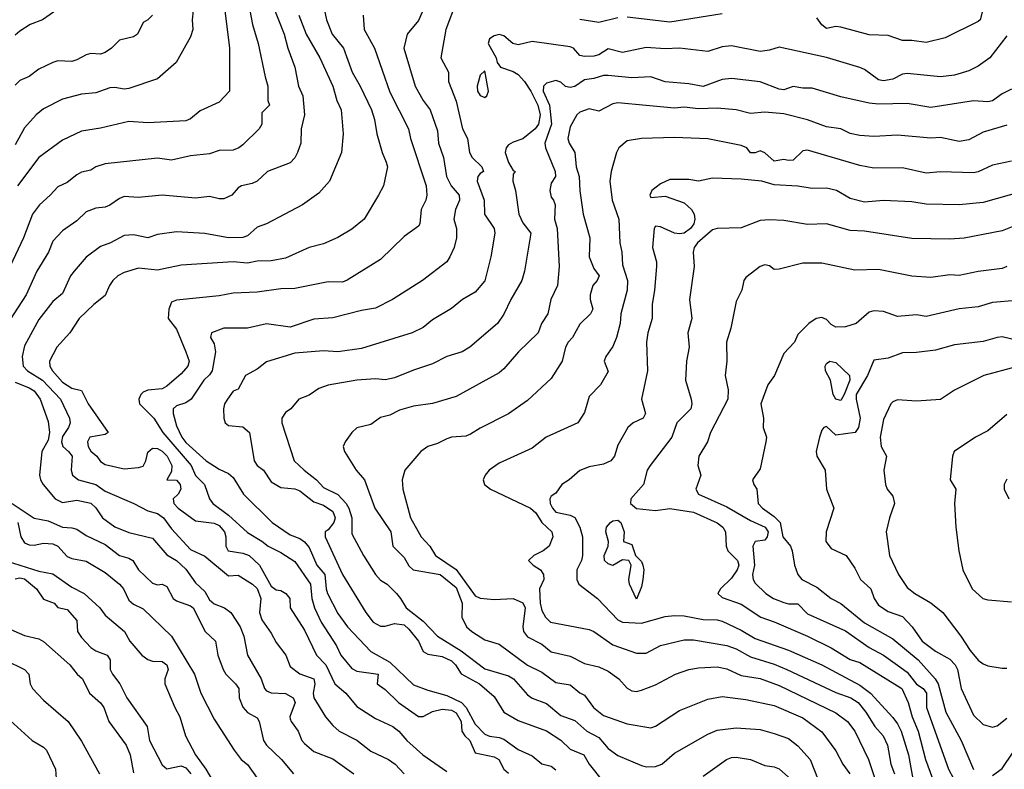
# Model space of a CAD drawing. Header units: metres. Extents: x -46681 to -43747, y -240911 to -237677.
# Tile 571 of 656: x -45773 to -45669, y -239416 to -239337. Entities that reach past the tile are written whole.
import ezdxf

# ---------------------------------------------------------------- set-up
doc = ezdxf.new("R2010")
doc.units = ezdxf.units.M
doc.layers.add('CONTOUR_INDEX', color=1, linetype='Continuous')
doc.layers.add('CONTOUR_INTER', color=3, linetype='Continuous')

msp = doc.modelspace()

# ---------------------------------------------------------------- linework, layer by layer
at = {"layer": 'CONTOUR_INDEX'}
for points, elevation in [([(-45773.6, -239319.06), (-45772.52, -239321.02), (-45771.1, -239322.47), (-45769.6, -239323.57), (-45768.6, -239324.51), (-45767.74, -239325.02), (-45766.6, -239326.31), (-45766.07, -239327.52), (-45765.22, -239328.52), (-45765.05, -239329.52), (-45764.81, -239330.02), (-45764.12, -239330.52), (-45763.94, -239331.02), (-45765.1, -239332.23), (-45765.49, -239333.52), (-45766.28, -239334.52), (-45767.1, -239335.12), (-45768.6, -239335.88), (-45770.21, -239337.02), (-45771.51, -239337.52), (-45772.6, -239338.2), (-45773.1, -239338.62)], 125), ([(-45726.6, -239335.15), (-45727.71, -239338.02), (-45728.22, -239341.02), (-45727.44, -239342.52), (-45727.44, -239343.52), (-45726.6, -239345.6), (-45725.95, -239348.52), (-45725.42, -239349.52), (-45725.21, -239351.02), (-45724.94, -239351.52), (-45723.91, -239352.52), (-45723.73, -239353.02), (-45724.1, -239353.21), (-45724.33, -239353.52), (-45724.39, -239354.02), (-45723.65, -239356.02), (-45723.63, -239357.52), (-45722.6, -239359.01), (-45722.56, -239359.52), (-45722.98, -239362.02), (-45723.6, -239364.54), (-45724.6, -239365.75), (-45725.95, -239366.52), (-45727.1, -239367.46), (-45729.1, -239368.64), (-45730.1, -239369.46), (-45731.27, -239370.02), (-45736.6, -239371.69), (-45739.1, -239372.03), (-45740.6, -239371.93), (-45743.6, -239372.17), (-45746.6, -239373.09), (-45747.6, -239373.85), (-45748.8, -239374.52), (-45749.6, -239375.96), (-45750.1, -239376.19), (-45750.71, -239377.02), (-45751.04, -239377.52), (-45751.14, -239378.02), (-45751.11, -239379.02), (-45750.95, -239379.52), (-45750.6, -239379.78), (-45749.1, -239379.92), (-45748.41, -239380.52), (-45747.91, -239383.52), (-45747.6, -239384.02), (-45746.92, -239384.52), (-45746.1, -239385.73), (-45745.1, -239386.33), (-45743.6, -239386.48), (-45743.1, -239386.7), (-45741.6, -239387.86), (-45740.6, -239388.19), (-45739.6, -239388.88), (-45739.36, -239389.52), (-45739.5, -239390.02), (-45740.1, -239390.78), (-45740.43, -239391.02), (-45740.43, -239391.52), (-45738.6, -239395.52), (-45736.15, -239399.52), (-45735.37, -239400.52), (-45734.6, -239400.96), (-45734.1, -239400.97), (-45733.1, -239400.67), (-45732.1, -239400.83), (-45731.6, -239401.27), (-45730.58, -239402.52), (-45730.1, -239403.61), (-45729.6, -239403.92), (-45728.1, -239404.17), (-45727.1, -239404.6), (-45726.68, -239405.02), (-45726.1, -239405.99), (-45724.17, -239407.02), (-45722.6, -239408.36), (-45721.59, -239410.02), (-45720.1, -239410.89), (-45717.1, -239411.99), (-45715.6, -239412.98), (-45714.6, -239413.93), (-45713.18, -239414.52), (-45712.62, -239415.52), (-45711.1, -239417.4)], 115), ([(-45745.93, -239335.52), (-45744.74, -239338.52), (-45744.34, -239340.02), (-45743.6, -239342.02), (-45743.23, -239344.02), (-45742.77, -239345.02), (-45742.6, -239347.02), (-45742.94, -239348.52), (-45742.99, -239350.02), (-45743.32, -239351.02), (-45743.6, -239351.58), (-45744.1, -239352.09), (-45746.49, -239353.02), (-45747.6, -239354.02), (-45748.1, -239354.29), (-45749.25, -239354.52), (-45749.6, -239354.73), (-45750.24, -239355.52), (-45751.1, -239355.88), (-45751.6, -239355.89), (-45752.6, -239355.64), (-45754.1, -239355.81), (-45757.6, -239355.52), (-45760.1, -239355.76), (-45761.6, -239355.66), (-45762.1, -239355.84), (-45763.1, -239356.57), (-45763.6, -239356.77), (-45764.6, -239356.89), (-45765.6, -239357.25), (-45766.6, -239358.21), (-45768.1, -239359.25), (-45769.1, -239360.35), (-45769.57, -239361.52), (-45770.8, -239363.52), (-45771.92, -239366.02), (-45774.52, -239370.02)], 120), ([(-45671.03, -239335.52), (-45671.42, -239337.02), (-45671.6, -239337.2), (-45675.1, -239338.92), (-45677.1, -239339.4), (-45678.6, -239339.19), (-45679.6, -239339.18), (-45681.1, -239338.68), (-45683.1, -239338.6), (-45686.1, -239337.78), (-45686.6, -239337.73), (-45687.6, -239337.92), (-45688.1, -239337.53), (-45688.6, -239336.79)], 115), ([(-45709.6, -239336.82), (-45711.6, -239337.31), (-45713.6, -239336.99)], 115), ([(-45698.6, -239336.39), (-45704.1, -239337.26), (-45708.6, -239336.75)], 115), ([(-45665.6, -239354.74), (-45671.1, -239356.29), (-45673.6, -239356.54), (-45677.1, -239356.47), (-45678.6, -239356.21), (-45681.6, -239356.08), (-45683.6, -239356.23), (-45685.1, -239355.87), (-45686.55, -239355.02), (-45687.6, -239354.76), (-45689.1, -239354.8), (-45690.6, -239354.55), (-45693.1, -239354.4), (-45694.41, -239354.02), (-45696.6, -239353.8), (-45699.6, -239353.71), (-45701.1, -239354.03), (-45702.1, -239353.84), (-45704.1, -239353.86), (-45705.1, -239354.32), (-45705.99, -239355.02), (-45706.2, -239355.52), (-45706.1, -239355.74), (-45704.6, -239355.61), (-45702.6, -239356.3), (-45701.82, -239357.02), (-45701.55, -239357.52), (-45701.48, -239358.02), (-45701.59, -239358.52), (-45701.94, -239359.02), (-45702.6, -239359.51), (-45703.1, -239359.59), (-45703.6, -239359.51), (-45705.1, -239358.83), (-45705.6, -239358.78), (-45705.74, -239359.02), (-45705.94, -239361.02), (-45705.5, -239362.52), (-45705.51, -239363.02), (-45705.71, -239365.52), (-45705.98, -239367.02), (-45705.95, -239368.52), (-45706.42, -239370.02), (-45706.55, -239371.02), (-45706.44, -239374.02), (-45707.1, -239377.02), (-45706.67, -239378.52), (-45706.9, -239379.02), (-45707.95, -239379.52), (-45708.52, -239380.02), (-45709.6, -239381.87), (-45709.95, -239383.02), (-45710.32, -239383.52), (-45711.1, -239383.86), (-45712.6, -239384.14), (-45713.6, -239384.55), (-45714.7, -239385.52), (-45715.48, -239386.02), (-45716.1, -239386.94), (-45716.6, -239387.25), (-45716.75, -239387.52), (-45716.7, -239388.02), (-45716.46, -239388.52), (-45716.1, -239388.92), (-45714.6, -239389.24), (-45714.1, -239389.51), (-45713.57, -239390.52), (-45713.31, -239391.52), (-45713.3, -239393.52), (-45713.4, -239394.02), (-45713.92, -239395.02), (-45713.91, -239396.02), (-45713.7, -239396.52), (-45711.74, -239398.02), (-45709.6, -239400.27), (-45709.1, -239400.53), (-45707.1, -239400.65), (-45704.6, -239399.93), (-45703.6, -239399.83), (-45702.6, -239399.87), (-45700.6, -239400.26), (-45699.1, -239400.27), (-45698.6, -239400.41), (-45696.6, -239401.36), (-45695.1, -239402.25), (-45691.6, -239403.49), (-45688.1, -239405.04), (-45684.1, -239407.17), (-45682.95, -239408.02), (-45680.6, -239410.57), (-45680.1, -239411.25), (-45679.74, -239412.02), (-45678.94, -239414.52), (-45678.1, -239419.21)], 110), ([(-45667.6, -239373.59), (-45671.01, -239374.52), (-45674.1, -239376.06), (-45675.6, -239377.04), (-45678.1, -239377.22), (-45680.1, -239377.09), (-45680.6, -239377.3), (-45680.81, -239377.52), (-45681.6, -239379.16), (-45681.95, -239381.02), (-45681.82, -239382.02), (-45681.26, -239383.02), (-45681.55, -239384.52), (-45681.38, -239386.02), (-45681.19, -239386.52), (-45680.6, -239387.23), (-45680.42, -239388.02), (-45680.94, -239389.52), (-45681.3, -239391.02), (-45680.94, -239393.52), (-45680.01, -239395.52), (-45679.1, -239396.87), (-45678.28, -239397.52), (-45676.6, -239398.49), (-45675.34, -239399.52), (-45673.44, -239402.02), (-45672.47, -239403.52), (-45671.6, -239404.54), (-45671.1, -239404.94), (-45670.6, -239405.14), (-45669.1, -239405.4), (-45668.6, -239405.38)], 105), ([(-45773.1, -239375.21), (-45771.6, -239375.81), (-45771.1, -239376.13), (-45770.46, -239377.02), (-45769.6, -239379.37), (-45769.47, -239380.52), (-45769.6, -239381.34), (-45770.26, -239382.52), (-45770.51, -239385.02), (-45770.42, -239385.52), (-45770.14, -239386.02), (-45768.88, -239387.52), (-45768.1, -239387.9), (-45766.6, -239387.68), (-45765.1, -239387.97), (-45764.6, -239388.47), (-45763.9, -239389.52), (-45762.6, -239390.47), (-45761.1, -239391.06), (-45758.6, -239391.69), (-45757.1, -239393.43), (-45756.1, -239394.04), (-45755.1, -239394.94), (-45754.1, -239396.39), (-45753.1, -239397.29), (-45752.6, -239398.17), (-45752.1, -239398.6), (-45751.02, -239399.02), (-45750.36, -239399.52), (-45749.38, -239401.02), (-45748.99, -239402.02), (-45748.6, -239404.02), (-45747.15, -239406.52), (-45746.8, -239407.52), (-45746.6, -239407.78), (-45746.1, -239407.97), (-45744.6, -239408.07), (-45743.79, -239408.52), (-45743.57, -239409.02), (-45744.13, -239410.52), (-45744.1, -239410.73), (-45744.01, -239411.02), (-45743.26, -239412.02), (-45742.88, -239413.02), (-45742.6, -239413.33), (-45741.6, -239414.17), (-45739.6, -239414.96), (-45737.41, -239416.52)], 120), ([(-45710.36, -239390.02), (-45710.1, -239389.84), (-45709.6, -239389.77), (-45709.26, -239390.02), (-45708.9, -239391.02), (-45708.99, -239392.02), (-45708.1, -239392.35), (-45707.72, -239393.52), (-45707.1, -239394.12), (-45706.94, -239394.52), (-45706.86, -239395.02), (-45706.94, -239396.02), (-45707.1, -239396.8), (-45707.6, -239398.1), (-45708.37, -239396.52), (-45708.42, -239396.02), (-45708.19, -239394.52), (-45708.43, -239394.02), (-45709.1, -239393.96), (-45710.1, -239394.55), (-45710.6, -239394.37), (-45711, -239394.02), (-45711.03, -239393.52), (-45710.6, -239392.52), (-45710.58, -239392.02), (-45710.86, -239391.02), (-45710.79, -239390.52), (-45710.36, -239390.02)], 110), ([(-45774.1, -239401.06), (-45772.1, -239401.93), (-45770.6, -239402.3), (-45770.1, -239402.58), (-45767.33, -239405.02), (-45766.56, -239406.02), (-45765.99, -239406.52), (-45765.26, -239408.02), (-45764.1, -239409.03), (-45763.74, -239409.52), (-45763.23, -239411.02), (-45761.39, -239413.52), (-45760.98, -239414.52), (-45760.6, -239416.42)], 125), ([(-45700.6, -239416.79), (-45698.12, -239415.02), (-45697.6, -239414.8), (-45697.1, -239414.76), (-45695.6, -239415.02), (-45694.1, -239415.65), (-45693.1, -239415.78), (-45692.6, -239415.99), (-45691.6, -239416.88)], 115)]:
    msp.add_lwpolyline(points, dxfattribs=dict(at, elevation=elevation))
at = {"layer": 'CONTOUR_INTER'}
for points, elevation in [([(-45748.64, -239334.52), (-45748.06, -239337.52), (-45747.47, -239339.52), (-45746.76, -239343.02), (-45746.45, -239344.02), (-45746.47, -239345.52), (-45746.29, -239346.02), (-45747.1, -239346.81), (-45747.1, -239348.03), (-45747.39, -239348.52), (-45749.1, -239350.18), (-45749.51, -239350.52), (-45750.1, -239350.77), (-45751.6, -239350.81), (-45752.6, -239351.14), (-45754.6, -239351.34), (-45756.6, -239351.81), (-45758.1, -239351.62), (-45763.6, -239352.21), (-45764.57, -239352.52), (-45765.1, -239352.86), (-45766.1, -239353.09), (-45766.6, -239353.36), (-45767.6, -239354.18), (-45768.6, -239354.64), (-45769.38, -239355.52), (-45770.53, -239356.52), (-45771.25, -239357.52), (-45772.2, -239360.02), (-45775.1, -239366.04)], 121), ([(-45729.66, -239335.02), (-45730.6, -239337.09), (-45731.79, -239338.52), (-45732.14, -239340.02), (-45730.93, -239344.02), (-45730.09, -239345.52), (-45729.36, -239346.52), (-45728.6, -239348.71), (-45728.49, -239350.02), (-45727.95, -239351.52), (-45727.63, -239353.52), (-45727.15, -239354.52), (-45726.31, -239355.52), (-45726.26, -239356.02), (-45726.68, -239357.02), (-45726.86, -239358.02), (-45726.59, -239359.02), (-45726.57, -239360.02), (-45726.83, -239361.02), (-45727.29, -239362.02), (-45727.6, -239362.52), (-45730.15, -239364.52), (-45733.34, -239366.52), (-45735.1, -239367.41), (-45736.6, -239367.67), (-45739.6, -239368.43), (-45741.6, -239368.59), (-45744.1, -239369.41), (-45746.6, -239369.07), (-45748.6, -239369.53), (-45751.1, -239369.54), (-45752.41, -239370.02), (-45752.5, -239370.52), (-45752.1, -239371.17), (-45751.96, -239372.02), (-45752.33, -239374.02), (-45752.6, -239374.45), (-45753.2, -239375.02), (-45754.53, -239377.02), (-45755.1, -239377.41), (-45756.1, -239377.72), (-45756.42, -239378.02), (-45756.45, -239378.52), (-45756.1, -239379.82), (-45755.51, -239381.02), (-45755.1, -239381.58), (-45752.96, -239383.52), (-45751.6, -239384.4), (-45750.6, -239384.86), (-45750.1, -239385.28), (-45749.03, -239387.02), (-45746.02, -239390.02), (-45744.1, -239391.33), (-45743.1, -239391.71), (-45742.6, -239392.05), (-45742.1, -239392.65), (-45741.29, -239394.52), (-45740.45, -239395.52), (-45740.32, -239397.02), (-45740.16, -239397.52), (-45739.1, -239399.62), (-45738.07, -239401.02), (-45735.6, -239403.64), (-45733.6, -239404.76), (-45731.1, -239407.15), (-45729.6, -239407.72), (-45727.6, -239408.27), (-45726.07, -239409.02), (-45725.55, -239409.52), (-45724.6, -239411.28), (-45723.6, -239412.34), (-45723.1, -239412.56), (-45722.1, -239412.68), (-45721.6, -239412.86), (-45720.1, -239413.95), (-45718.6, -239414.64), (-45717.6, -239415.46), (-45716.6, -239415.73), (-45716.1, -239416.12)], 116), ([(-45754.33, -239336.02), (-45754.43, -239337.02), (-45754.35, -239338.02), (-45754.6, -239338.82), (-45756.13, -239341.52), (-45758.1, -239343.22), (-45761.1, -239344.27), (-45761.6, -239344.33), (-45762.6, -239344.15), (-45763.1, -239344.19), (-45764.6, -239344.73), (-45766.1, -239344.84), (-45768.1, -239345.38), (-45770.1, -239346.4), (-45770.86, -239347.02), (-45772.1, -239348.39), (-45773.1, -239350.2)], 123), ([(-45751.01, -239336.02), (-45750.5, -239340.02), (-45750.5, -239344.52), (-45751.6, -239345.69), (-45753.6, -239346.62), (-45754.6, -239347.44), (-45755.1, -239347.68), (-45759.1, -239347.86), (-45761.1, -239347.73), (-45764.1, -239348.43), (-45766.1, -239348.75), (-45768.1, -239349.69), (-45770.58, -239351.52), (-45772.84, -239354.52)], 122), ([(-45740.59, -239335.52), (-45740.28, -239337.02), (-45739.68, -239338.52), (-45738.5, -239340.02), (-45737.57, -239342.52), (-45736.72, -239344.02), (-45735.53, -239346.52), (-45735.21, -239347.52), (-45734.99, -239349.02), (-45734.41, -239351.02), (-45733.98, -239352.02), (-45733.86, -239352.52), (-45734.27, -239354.52), (-45734.79, -239355.52), (-45736.3, -239358.02), (-45737.6, -239359.09), (-45739.1, -239359.97), (-45740.6, -239360.64), (-45742.1, -239361.02), (-45744.6, -239362.15), (-45746.1, -239362.43), (-45747.6, -239362.47), (-45748.6, -239362.66), (-45750.1, -239362.53), (-45755.6, -239362.9), (-45758.1, -239363.43), (-45760.1, -239363.19), (-45761.6, -239363.65), (-45762.26, -239364.02), (-45762.79, -239364.52), (-45763.15, -239365.02), (-45763.6, -239366.1), (-45764.81, -239367.02), (-45766.35, -239368.52), (-45767.31, -239370.02), (-45768.7, -239371.52), (-45769.48, -239373.02), (-45769.42, -239373.52), (-45769.16, -239374.02), (-45768.1, -239375.24), (-45767.1, -239375.87), (-45766.1, -239376.12), (-45765.39, -239377.52), (-45763.3, -239380.52), (-45763.6, -239380.75), (-45765.22, -239381.02), (-45765.46, -239381.52), (-45765.41, -239382.02), (-45765.1, -239382.5), (-45764.49, -239383.02), (-45764.1, -239383.59), (-45763.6, -239383.91), (-45761.6, -239384.35), (-45760.1, -239384.24), (-45759.6, -239384.07), (-45759.3, -239383.52), (-45759.1, -239382.59), (-45758.6, -239382.17), (-45758.1, -239382.21), (-45757.6, -239382.5), (-45757.08, -239383.02), (-45756.57, -239384.02), (-45756.6, -239384.65), (-45757.12, -239385.52), (-45756.1, -239385.55), (-45755.7, -239386.02), (-45755.62, -239386.52), (-45755.9, -239387.02), (-45756.42, -239387.52), (-45756.38, -239388.02), (-45755.92, -239388.52), (-45754.1, -239389.84), (-45752.1, -239390.09), (-45751.6, -239390.34), (-45751.04, -239391.02), (-45750.87, -239391.52), (-45750.89, -239392.52), (-45750.65, -239393.02), (-45749.1, -239393.27), (-45748.43, -239393.52), (-45747.34, -239394.52), (-45746.1, -239396.72), (-45745.6, -239397.12), (-45745.1, -239397.21), (-45744.55, -239397.52), (-45744.16, -239398.02), (-45744.1, -239399.02), (-45742.6, -239401.38), (-45741.35, -239404.02), (-45740.36, -239405.02), (-45739.41, -239407.02), (-45738.26, -239408.02), (-45737.1, -239409.42), (-45735.1, -239410.68), (-45733.3, -239411.52), (-45732.65, -239412.02), (-45731.82, -239413.02), (-45730.13, -239414.52), (-45727.6, -239416.27)], 118), ([(-45758.63, -239336.52), (-45759.1, -239337), (-45759.6, -239337.29), (-45760.21, -239338.52), (-45760.6, -239338.82), (-45762.1, -239339.16), (-45762.94, -239340.02), (-45763.6, -239340.47), (-45764.1, -239340.63), (-45765.1, -239340.57), (-45765.6, -239340.69), (-45766.6, -239341.25), (-45767.1, -239341.4), (-45768.6, -239341.33), (-45769.1, -239341.5), (-45770.6, -239342.23), (-45771.6, -239342.98), (-45772.6, -239343.42), (-45773.1, -239343.91)], 124), ([(-45743.18, -239336.52), (-45742.41, -239338.52), (-45740.98, -239341.02), (-45739.6, -239344.02), (-45739.2, -239345.52), (-45738.72, -239346.52), (-45738.54, -239349.02), (-45738.69, -239351.02), (-45739.97, -239354.02), (-45741.1, -239355.31), (-45742.82, -239356.52), (-45746.61, -239358.52), (-45747.6, -239358.89), (-45748.6, -239359.81), (-45749.1, -239359.98), (-45750.6, -239360.02), (-45753.1, -239359.53), (-45756.1, -239359.37), (-45758.1, -239359.64), (-45759.1, -239360), (-45760.6, -239359.7), (-45761.6, -239359.77), (-45763.03, -239360.52), (-45764.1, -239360.92), (-45765.6, -239362.05), (-45766.88, -239363.52), (-45767.25, -239364.02), (-45768.1, -239365.88), (-45769.1, -239366.73), (-45770.6, -239368.62), (-45772.1, -239371.39), (-45772.35, -239372.52), (-45772.23, -239373.52), (-45771.78, -239374.02), (-45770.22, -239375.02), (-45768.32, -239377.02), (-45767.36, -239379.02), (-45767.28, -239379.52), (-45767.45, -239380.02), (-45768.1, -239380.97), (-45768.21, -239381.52), (-45768.07, -239382.02), (-45767.46, -239382.52), (-45767.09, -239383.02), (-45767.17, -239384.52), (-45767.06, -239385.02), (-45766.42, -239385.52), (-45764.6, -239386), (-45763.6, -239386.71), (-45760.59, -239388.02), (-45759.1, -239388.81), (-45758.1, -239389.08), (-45757.45, -239389.52), (-45756.6, -239390.69), (-45754.6, -239392.87), (-45753.1, -239393.59), (-45750.6, -239395.63), (-45749.6, -239395.58), (-45748.08, -239396.52), (-45747.6, -239396.98), (-45747.21, -239398.02), (-45747.35, -239399.52), (-45747.1, -239400.28), (-45746.1, -239401.7), (-45745.6, -239402.68), (-45744.55, -239404.02), (-45744.1, -239405.2), (-45743.1, -239405.97), (-45741.6, -239406.51), (-45741.52, -239407.02), (-45741.7, -239408.02), (-45741.62, -239408.52), (-45740.4, -239410.52), (-45739.6, -239411.43), (-45738.95, -239412.02), (-45737.1, -239412.98), (-45735.6, -239414.13), (-45733.73, -239415.02), (-45733.05, -239415.52), (-45732.08, -239416.52)], 119), ([(-45736.41, -239336.52), (-45736.31, -239338.02), (-45735.23, -239340.02), (-45733.6, -239344.66), (-45731.64, -239348.52), (-45731.43, -239349.52), (-45729.77, -239354.52), (-45729.7, -239355.52), (-45729.8, -239356.02), (-45730.32, -239357.02), (-45730.46, -239358.52), (-45730.6, -239358.79), (-45732.1, -239359.88), (-45734.6, -239362.29), (-45738.1, -239364.47), (-45738.6, -239364.68), (-45740.1, -239364.64), (-45743.6, -239365.33), (-45745.1, -239365.37), (-45747.6, -239365.73), (-45750.1, -239365.83), (-45751.6, -239366.12), (-45756.1, -239366.56), (-45756.6, -239366.8), (-45756.88, -239367.52), (-45756.97, -239368.52), (-45756.1, -239369.64), (-45755.09, -239372.02), (-45754.76, -239373.02), (-45754.88, -239373.52), (-45755.6, -239374.34), (-45757.1, -239375.65), (-45757.6, -239375.94), (-45759.1, -239376.06), (-45759.6, -239376.29), (-45759.85, -239376.52), (-45760.05, -239377.02), (-45759.97, -239377.52), (-45758.46, -239379.02), (-45757.53, -239380.52), (-45754.55, -239384.02), (-45754.1, -239385.05), (-45753.15, -239386.02), (-45752.62, -239387.52), (-45752.26, -239388.02), (-45750.6, -239389.25), (-45748.6, -239391.09), (-45747.1, -239391.98), (-45746.44, -239392.52), (-45745.1, -239393.18), (-45743.6, -239394.14), (-45741.98, -239396.52), (-45741.82, -239398.02), (-45741.55, -239399.02), (-45740.84, -239400.52), (-45739.21, -239403.02), (-45738.76, -239404.02), (-45737.6, -239405.41), (-45737.1, -239405.7), (-45734.85, -239406.02), (-45734.95, -239407.02), (-45734.1, -239407.62), (-45732.71, -239409.02), (-45730.6, -239410.49), (-45730.1, -239410.48), (-45729.1, -239409.96), (-45728.1, -239409.69), (-45727.1, -239409.83), (-45726.6, -239410.11), (-45726.1, -239411), (-45726.01, -239412.02), (-45725.7, -239412.52), (-45725.17, -239413.02), (-45724.6, -239414.31), (-45722.6, -239414.72), (-45722.11, -239415.02), (-45721.6, -239416.02), (-45721.1, -239416.44)], 117), ([(-45668.6, -239338.7), (-45670.37, -239341.02), (-45671.6, -239341.9), (-45672.6, -239342.41), (-45674.1, -239342.86), (-45675.6, -239343.04), (-45679.1, -239342.68), (-45679.6, -239342.76), (-45680.6, -239343.26), (-45681.6, -239343.45), (-45682.1, -239343.34), (-45683.6, -239342.24), (-45684.1, -239342.04), (-45687.6, -239340.98), (-45692.6, -239339.88), (-45693.6, -239340.2), (-45694.6, -239340.35), (-45697.6, -239339.74), (-45698.6, -239339.86), (-45700.1, -239340.35), (-45703.1, -239340.02), (-45704.6, -239340.09), (-45706.6, -239339.93), (-45709.1, -239340.47), (-45710.6, -239340.07), (-45711.6, -239340.72), (-45712.1, -239340.86), (-45713.1, -239340.88), (-45713.6, -239340.76), (-45714.27, -239340.02), (-45714.6, -239339.85), (-45718.6, -239339.31), (-45720.1, -239339.66), (-45720.66, -239339.52), (-45721.6, -239338.7), (-45722.1, -239338.56), (-45722.6, -239338.69), (-45723.09, -239339.02), (-45723.25, -239339.52), (-45722.42, -239341.02), (-45722.31, -239341.52), (-45721.94, -239342.02), (-45720.6, -239342.48), (-45720.1, -239342.79), (-45719.4, -239343.52), (-45718.75, -239344.52), (-45718.02, -239346.02), (-45717.76, -239347.02), (-45717.95, -239348.02), (-45718.28, -239348.52), (-45719.6, -239349.56), (-45720.6, -239349.9), (-45721.1, -239350.19), (-45721.35, -239350.52), (-45721.46, -239351.02), (-45721.1, -239352.06), (-45720.6, -239352.91), (-45720.4, -239353.02), (-45720.6, -239353.28), (-45720.66, -239354.02), (-45720.37, -239355.02), (-45720, -239357.52), (-45719.6, -239358.43), (-45718.75, -239359.52), (-45719.4, -239363.52), (-45719.71, -239364.52), (-45720.87, -239366.52), (-45721.6, -239368.05), (-45722.25, -239369.02), (-45725.19, -239371.52), (-45725.99, -239372.02), (-45727.6, -239372.52), (-45729.1, -239373.3), (-45731.1, -239373.95), (-45733.1, -239374.77), (-45734.1, -239374.97), (-45735.1, -239374.88), (-45737.1, -239375.02), (-45740.1, -239375.53), (-45741.1, -239375.9), (-45742.1, -239376.61), (-45743.21, -239377.02), (-45744.03, -239378.02), (-45744.6, -239378.43), (-45744.99, -239379.02), (-45744.99, -239379.52), (-45743.67, -239383.52), (-45742.63, -239384.52), (-45741.32, -239385.52), (-45740.6, -239386.33), (-45739.1, -239387.08), (-45738.21, -239388.02), (-45737.91, -239388.52), (-45737.6, -239389.52), (-45737.6, -239391.21), (-45736.38, -239393.52), (-45735.1, -239395.51), (-45734.6, -239396.1), (-45733.9, -239396.52), (-45732.92, -239397.52), (-45732.47, -239398.02), (-45731.87, -239399.02), (-45730.1, -239400.41), (-45728.6, -239402.02), (-45726.1, -239403.54), (-45723.6, -239405.46), (-45721.1, -239406.18), (-45720.59, -239406.52), (-45719.1, -239408.21), (-45718.6, -239408.53), (-45717.1, -239409.11), (-45715.6, -239410.39), (-45714.1, -239410.89), (-45712.84, -239412.02), (-45711.6, -239412.7), (-45710.6, -239413.87), (-45709.6, -239414.61), (-45707.1, -239415.66), (-45706.6, -239415.8), (-45705.6, -239415.77), (-45704.96, -239415.52), (-45703.6, -239414.36), (-45700.1, -239412.33), (-45699.1, -239411.91), (-45697.1, -239411.66), (-45694.6, -239411.84), (-45693.1, -239412.26), (-45691.6, -239412.81), (-45690.6, -239413.56), (-45689.31, -239415.02), (-45688.1, -239418.15)], 114), ([(-45723.6, -239342.38), (-45724.1, -239342.85), (-45724.4, -239344.02), (-45724.36, -239344.52), (-45724.1, -239344.99), (-45723.6, -239345.2), (-45723.37, -239345.02), (-45723.21, -239344.52), (-45723.6, -239342.38)], 114), ([(-45668.1, -239344.33), (-45669.1, -239344.82), (-45670.1, -239345.57), (-45670.6, -239345.67), (-45672.1, -239345.55), (-45676.6, -239346.25), (-45679.1, -239345.85), (-45682.1, -239345.9), (-45683.1, -239345.79), (-45686.1, -239345.14), (-45689.1, -239344.21), (-45690.1, -239344.23), (-45691.1, -239344.06), (-45692.1, -239344.39), (-45692.6, -239344.34), (-45694.6, -239343.54), (-45697.6, -239343.2), (-45698.6, -239343.31), (-45700.6, -239344.03), (-45702.1, -239343.76), (-45704.6, -239343.56), (-45706.1, -239343.01), (-45708.1, -239343.14), (-45710.6, -239342.88), (-45711.1, -239342.87), (-45712.1, -239343.19), (-45713.1, -239343.33), (-45714.1, -239344.04), (-45714.6, -239344.15), (-45715.1, -239344.05), (-45715.6, -239343.58), (-45716.1, -239343.41), (-45717.1, -239343.69), (-45717.43, -239344.02), (-45717.46, -239344.52), (-45716.77, -239346.02), (-45716.58, -239348.02), (-45717.26, -239350.02), (-45717.21, -239350.52), (-45716.18, -239353.02), (-45716.15, -239353.52), (-45716.6, -239354.25), (-45716.76, -239355.02), (-45716.6, -239355.73), (-45716.35, -239356.02), (-45716.2, -239356.52), (-45716.27, -239358.02), (-45715.97, -239359.02), (-45715.77, -239363.02), (-45715.95, -239365.02), (-45716.64, -239366.52), (-45716.95, -239368.02), (-45717.63, -239369.02), (-45717.96, -239370.02), (-45720.05, -239372.02), (-45721.6, -239373.83), (-45722.1, -239374.25), (-45726.6, -239376.75), (-45729.1, -239377.46), (-45731.1, -239377.77), (-45732.6, -239378.19), (-45733.6, -239378.7), (-45734.6, -239378.96), (-45735.6, -239379.69), (-45737.1, -239380.03), (-45737.6, -239380.52), (-45738.3, -239381.52), (-45738.51, -239382.02), (-45738.4, -239382.52), (-45737.16, -239384.52), (-45736.28, -239385.52), (-45735.19, -239388.52), (-45733.49, -239391.02), (-45733.29, -239392.52), (-45732.1, -239393.7), (-45731.6, -239394.58), (-45731.14, -239395.02), (-45728.3, -239395.52), (-45726.6, -239396.87), (-45725.99, -239398.52), (-45726.01, -239400.02), (-45725.52, -239401.02), (-45724.98, -239401.52), (-45723.6, -239402.39), (-45722.1, -239402.86), (-45719.1, -239405.06), (-45717.6, -239405.82), (-45716.1, -239406.89), (-45714.6, -239407.15), (-45713.6, -239408), (-45713.1, -239408.22), (-45712.14, -239409.52), (-45711.1, -239410.36), (-45708.6, -239411.25), (-45706.1, -239411.66), (-45705.6, -239411.51), (-45703.1, -239409.85), (-45700.1, -239408.66), (-45698.6, -239408.38), (-45696.1, -239408.69), (-45693.1, -239409.33), (-45690.1, -239410.63), (-45688.1, -239412.1), (-45686.6, -239414.09), (-45685.89, -239415.52), (-45685.12, -239416.52)], 113), ([(-45668.6, -239348.14), (-45671.1, -239348.86), (-45672.6, -239349.68), (-45673.6, -239349.85), (-45675.6, -239349.43), (-45676.6, -239349.5), (-45680.1, -239349.16), (-45682.6, -239349.31), (-45684.1, -239349.22), (-45685.1, -239349.01), (-45686.1, -239348.5), (-45687.6, -239348.29), (-45689.6, -239347.56), (-45692.1, -239346.92), (-45694.1, -239346.76), (-45695.6, -239346.89), (-45697.1, -239346.52), (-45699.1, -239346.33), (-45701.1, -239346.39), (-45702.6, -239346.23), (-45703.6, -239346.32), (-45709.6, -239345.78), (-45710.1, -239345.88), (-45711.6, -239346.64), (-45712.6, -239346.39), (-45713.6, -239346.75), (-45713.9, -239347.02), (-45714.6, -239348.3), (-45714.85, -239349.52), (-45714.7, -239350.02), (-45714.11, -239351.02), (-45713.96, -239352.52), (-45713.64, -239353.52), (-45713.6, -239355.03), (-45713.23, -239357.52), (-45712.55, -239360.02), (-45712.62, -239362.02), (-45712.1, -239363.22), (-45711.54, -239364.02), (-45711.76, -239364.52), (-45712.2, -239365.02), (-45712.49, -239366.02), (-45712.5, -239366.52), (-45712.23, -239367.52), (-45712.45, -239368.02), (-45713.6, -239369.12), (-45714.36, -239370.52), (-45714.82, -239371.02), (-45715.08, -239371.52), (-45715.45, -239373.02), (-45716.6, -239374.85), (-45719.1, -239377.14), (-45721.1, -239378.58), (-45724.1, -239380.07), (-45725.1, -239380.71), (-45725.6, -239380.92), (-45727.1, -239381.04), (-45727.6, -239381.19), (-45728.6, -239381.7), (-45729.61, -239382.02), (-45730.33, -239382.52), (-45732.01, -239384.52), (-45732.32, -239385.52), (-45732.25, -239386.52), (-45731.44, -239389.52), (-45730.29, -239391.52), (-45729.39, -239392.52), (-45728.8, -239393.52), (-45726.6, -239394.98), (-45724.6, -239397.76), (-45724.1, -239398), (-45722.6, -239398.13), (-45720.6, -239398.04), (-45719.6, -239398.5), (-45719.33, -239399.02), (-45719.61, -239401.02), (-45719.52, -239401.52), (-45719.1, -239402.08), (-45717.6, -239402.87), (-45716.6, -239403.65), (-45714.6, -239404.12), (-45713.1, -239404.88), (-45711.6, -239405.23), (-45710.6, -239405.7), (-45709.48, -239406.52), (-45708.6, -239407.51), (-45708.1, -239407.78), (-45707.6, -239407.83), (-45707.1, -239407.71), (-45705.6, -239407.15), (-45703.49, -239406.02), (-45702.1, -239405.52), (-45701.1, -239405.34), (-45699.1, -239405.24), (-45698.1, -239405.47), (-45696.6, -239406.14), (-45694.6, -239406.49), (-45692.6, -239407.21), (-45686.6, -239410.08), (-45685.38, -239411.02), (-45684.62, -239412.02), (-45683.16, -239415.02), (-45681.6, -239419.76)], 112), ([(-45668.1, -239351.92), (-45670.1, -239352.34), (-45671.6, -239353.05), (-45672.1, -239353.16), (-45675.6, -239353.06), (-45677.1, -239353.18), (-45679.6, -239352.63), (-45682.6, -239352.65), (-45684.1, -239352.38), (-45689.6, -239350.76), (-45690.1, -239350.84), (-45691.1, -239351.8), (-45691.6, -239351.86), (-45692.1, -239351.73), (-45693.1, -239351.91), (-45694.1, -239351.05), (-45694.6, -239350.83), (-45695.1, -239351.03), (-45695.6, -239351.04), (-45696, -239350.52), (-45696.6, -239350.25), (-45700.1, -239349.58), (-45703.6, -239349.42), (-45707.1, -239349.54), (-45708.6, -239349.78), (-45709.49, -239350.52), (-45709.74, -239351.02), (-45710.27, -239353.02), (-45710.42, -239354.02), (-45710.19, -239356.02), (-45709.46, -239358.02), (-45709.38, -239360.52), (-45709.17, -239361.52), (-45709.1, -239362.85), (-45708.55, -239364.52), (-45708.61, -239365.52), (-45709.28, -239368.02), (-45709.34, -239369.02), (-45709.73, -239370.52), (-45710.1, -239371.47), (-45710.85, -239372.52), (-45711.02, -239373.02), (-45710.6, -239374.09), (-45711.4, -239375.52), (-45712.6, -239376.73), (-45713.1, -239378.42), (-45713.81, -239379.52), (-45717.12, -239381.02), (-45718.6, -239382.18), (-45722.1, -239383.76), (-45723.14, -239384.52), (-45723.57, -239385.02), (-45723.78, -239385.52), (-45723.62, -239386.02), (-45723, -239386.52), (-45718.79, -239388.52), (-45718.22, -239389.02), (-45717.58, -239390.02), (-45716.52, -239391.02), (-45716.43, -239391.52), (-45716.82, -239392.52), (-45717.46, -239393.02), (-45718.42, -239393.52), (-45719, -239394.02), (-45718.49, -239394.52), (-45717.73, -239395.02), (-45717.41, -239395.52), (-45717.39, -239396.02), (-45717.85, -239397.02), (-45717.78, -239398.52), (-45717.6, -239399.32), (-45717.22, -239400.02), (-45716.67, -239400.52), (-45712.6, -239401.29), (-45712.1, -239401.51), (-45710.1, -239402.91), (-45707.6, -239403.81), (-45706.6, -239403.79), (-45705.1, -239403.01), (-45702.6, -239402.41), (-45701.6, -239402.4), (-45698.1, -239403.01), (-45697.1, -239403.34), (-45695.6, -239404.2), (-45693.1, -239404.97), (-45691.77, -239405.52), (-45686.6, -239407.95), (-45685.02, -239408.52), (-45684.27, -239409.02), (-45683.46, -239410.02), (-45682.5, -239411.52), (-45681.64, -239412.52), (-45681.18, -239413.52), (-45680.82, -239415.52), (-45680.42, -239416.52)], 111), ([(-45666.1, -239358.08), (-45669.1, -239359.25), (-45673.1, -239360.04), (-45674.6, -239360.13), (-45678.6, -239360.08), (-45683.6, -239359.29), (-45685.1, -239359.24), (-45687.6, -239358.52), (-45689.6, -239358.6), (-45692.1, -239358.16), (-45693.6, -239358.09), (-45694.6, -239358.19), (-45696.6, -239358.94), (-45699.1, -239359.03), (-45699.6, -239359.17), (-45701.18, -239360.52), (-45701.53, -239361.02), (-45701.64, -239361.52), (-45701.53, -239363.02), (-45702.02, -239366.52), (-45701.77, -239368.52), (-45702.21, -239370.02), (-45702.08, -239371.52), (-45702.33, -239373.02), (-45702.45, -239375.02), (-45701.86, -239377.02), (-45701.8, -239377.52), (-45701.9, -239378.02), (-45703.35, -239379.52), (-45703.91, -239381.02), (-45706.19, -239384.02), (-45706.48, -239384.52), (-45706.89, -239386.02), (-45708.21, -239387.52), (-45708.24, -239388.02), (-45707.6, -239388.55), (-45705.6, -239388.76), (-45704.1, -239388.54), (-45701.6, -239388.93), (-45699.1, -239390.05), (-45698.51, -239390.52), (-45698.23, -239391.02), (-45698.16, -239392.52), (-45698, -239393.02), (-45696.99, -239394.02), (-45696.84, -239394.52), (-45697.01, -239395.02), (-45697.6, -239395.9), (-45698.78, -239397.02), (-45699.05, -239397.52), (-45698.6, -239397.93), (-45696.6, -239398.64), (-45694.5, -239400.02), (-45693.1, -239400.51), (-45689.6, -239402.02), (-45687.1, -239403.25), (-45685.1, -239404.46), (-45684.1, -239404.8), (-45679.65, -239407.52), (-45679, -239409.02), (-45678.57, -239410.52), (-45677.95, -239412.02), (-45677.18, -239415.02), (-45676.43, -239417.02)], 109), ([(-45668.6, -239363.04), (-45669.1, -239363.25), (-45671.6, -239363.57), (-45673.6, -239363.99), (-45674.6, -239363.91), (-45676.6, -239364.19), (-45678.6, -239364.06), (-45682.1, -239363.34), (-45684.6, -239363.4), (-45688.1, -239362.66), (-45690.1, -239362.68), (-45692.6, -239363.32), (-45693.1, -239363.34), (-45693.6, -239362.94), (-45694.1, -239362.86), (-45694.6, -239363.01), (-45696.1, -239364.19), (-45696.29, -239364.52), (-45696.52, -239365.52), (-45697.1, -239366.73), (-45697.67, -239369.52), (-45698.13, -239371.02), (-45698.11, -239373.02), (-45698.26, -239374.52), (-45697.94, -239376.02), (-45697.98, -239377.02), (-45699.82, -239380.52), (-45700.13, -239381.52), (-45701.04, -239383.02), (-45701.16, -239384.02), (-45700.84, -239385.02), (-45701.35, -239386.52), (-45701.1, -239387.02), (-45698.1, -239388.38), (-45695.6, -239389.81), (-45694.05, -239390.52), (-45693.75, -239391.02), (-45693.85, -239391.52), (-45694.1, -239391.9), (-45695.1, -239392.04), (-45695.37, -239392.52), (-45695.19, -239394.52), (-45695.38, -239395.52), (-45695.34, -239396.02), (-45695.1, -239396.41), (-45693.98, -239397.52), (-45693.18, -239398.02), (-45692.1, -239398.45), (-45691.6, -239398.59), (-45690.6, -239398.61), (-45689.6, -239399.66), (-45685.6, -239401.46), (-45683.1, -239403.22), (-45681.6, -239404.02), (-45680.1, -239405.05), (-45679.1, -239405.79), (-45678.1, -239407.07), (-45677.41, -239407.52), (-45677.06, -239408.02), (-45677.06, -239409.52), (-45676.9, -239410.02), (-45674.74, -239416.02), (-45673.67, -239418.02)], 108), ([(-45667.6, -239366.6), (-45670.1, -239366.83), (-45671.6, -239367.29), (-45673.6, -239367.5), (-45677.1, -239368.29), (-45678.1, -239368.12), (-45680.1, -239368.29), (-45681.6, -239367.77), (-45682.6, -239367.69), (-45683.1, -239367.85), (-45684.48, -239369.02), (-45685.6, -239369.4), (-45686.6, -239369.43), (-45687.1, -239369.13), (-45687.6, -239368.63), (-45688.1, -239368.39), (-45688.68, -239368.52), (-45689.47, -239369.02), (-45690.6, -239370.19), (-45690.96, -239371.02), (-45692.1, -239372.19), (-45693.08, -239374.52), (-45693.77, -239375.52), (-45694.51, -239377.52), (-45694.25, -239379.02), (-45694.28, -239380.02), (-45693.93, -239381.02), (-45693.98, -239381.52), (-45694.6, -239384.37), (-45695.4, -239385.52), (-45695.25, -239386.02), (-45694.92, -239386.52), (-45694.79, -239388.02), (-45694.35, -239388.52), (-45693.1, -239389.4), (-45692.48, -239390.02), (-45692.2, -239391.52), (-45691.4, -239392.52), (-45691.21, -239393.02), (-45690.97, -239394.52), (-45690.6, -239395.5), (-45690.19, -239396.02), (-45688.6, -239396.83), (-45687.1, -239398.02), (-45686.1, -239398.55), (-45683.6, -239400.6), (-45680.6, -239402.3), (-45677.95, -239404.52), (-45676.16, -239406.52), (-45675.83, -239407.02), (-45675.03, -239410.02), (-45673.4, -239413.02), (-45672.1, -239416.06)], 107), ([(-45667.6, -239370.8), (-45669.1, -239370.44), (-45669.6, -239370.5), (-45671.1, -239370.94), (-45674.1, -239371.29), (-45676.1, -239371.85), (-45678.1, -239372.1), (-45679.6, -239372.14), (-45681.1, -239372.71), (-45682.6, -239372.9), (-45683.29, -239374.52), (-45684.47, -239376.52), (-45684.48, -239377.02), (-45684.05, -239379.02), (-45684.22, -239380.02), (-45684.57, -239380.52), (-45686.6, -239380.81), (-45687.6, -239379.89), (-45687.88, -239380.02), (-45688.1, -239380.3), (-45688.33, -239381.02), (-45688.68, -239382.52), (-45688.62, -239383.02), (-45687.73, -239384.52), (-45687.6, -239386.52), (-45686.84, -239388.52), (-45687.64, -239391.02), (-45687.66, -239392.02), (-45687.1, -239392.76), (-45685.53, -239393.52), (-45684.6, -239394.83), (-45684.01, -239396.02), (-45682.93, -239397.02), (-45682.57, -239398.02), (-45682.1, -239398.74), (-45681.1, -239399.41), (-45679.6, -239399.93), (-45678.56, -239401.02), (-45677.52, -239402.52), (-45676.1, -239403.59), (-45674.6, -239404.45), (-45674.05, -239405.02), (-45673.8, -239405.52), (-45673.42, -239407.52), (-45672.1, -239410.33), (-45671.1, -239411.32), (-45670.1, -239411.61), (-45669.6, -239411.48), (-45668.6, -239410.65)], 106), ([(-45687.23, -239373.02), (-45686.6, -239373.15), (-45685.16, -239374.52), (-45685.15, -239375.02), (-45685.72, -239376.52), (-45686.1, -239377.17), (-45686.6, -239377.03), (-45686.88, -239376.52), (-45687.16, -239375.02), (-45687.7, -239374.02), (-45687.73, -239373.52), (-45687.6, -239373.24), (-45687.23, -239373.02)], 107), ([(-45668.6, -239378.62), (-45670.6, -239380.37), (-45671.89, -239381.02), (-45674.14, -239382.52), (-45674.33, -239383.02), (-45674.57, -239385.52), (-45673.97, -239386.52), (-45674.12, -239388.02), (-45673.98, -239390.52), (-45673.64, -239393.02), (-45673.22, -239395.02), (-45672.24, -239397.02), (-45671.14, -239398.02), (-45670.6, -239398.18), (-45668.1, -239398.38)], 104), ([(-45668.6, -239385.46), (-45668.89, -239386.02), (-45668.86, -239386.52), (-45668.39, -239387.52)], 103), ([(-45773.41, -239388.02), (-45771.1, -239389.57), (-45769.6, -239389.86), (-45768.1, -239390.51), (-45767.1, -239390.57), (-45766.6, -239390.73), (-45765.6, -239391.4), (-45763.6, -239392.35), (-45762.1, -239393.49), (-45761.1, -239393.78), (-45760.68, -239394.02), (-45760.08, -239395.02), (-45758.6, -239396.42), (-45758.1, -239396.58), (-45757.6, -239396.54), (-45757.1, -239396.76), (-45756.43, -239398.02), (-45756.1, -239398.3), (-45754.6, -239398.8), (-45754.34, -239399.02), (-45753.08, -239401.52), (-45751.99, -239402.52), (-45751.72, -239404.02), (-45751.18, -239405.52), (-45750.89, -239406.02), (-45749.86, -239407.02), (-45749.53, -239407.52), (-45749.47, -239408.52), (-45749.1, -239409.49), (-45748.6, -239410.05), (-45747.6, -239410.61), (-45747.37, -239411.02), (-45746.93, -239413.02), (-45746.6, -239413.52), (-45745.03, -239415.02), (-45743.75, -239416.52)], 121), ([(-45772.82, -239390.02), (-45772.48, -239391.52), (-45772.1, -239392.17), (-45771.6, -239392.38), (-45771.1, -239392.42), (-45770.1, -239392.21), (-45769.1, -239392.29), (-45768.59, -239392.52), (-45767.6, -239393.61), (-45767.1, -239393.83), (-45765.6, -239394.09), (-45763.6, -239395.3), (-45762.1, -239396.52), (-45761.66, -239397.02), (-45761.1, -239398.23), (-45760.6, -239398.64), (-45759.6, -239399.13), (-45756.6, -239402.02), (-45754.2, -239406.02), (-45753.51, -239408.02), (-45752.1, -239410.75), (-45750.02, -239414.02), (-45749.26, -239415.02), (-45748.6, -239415.53), (-45747.6, -239416.97)], 122), ([(-45774.6, -239393.89), (-45770.6, -239395.16), (-45769.1, -239395.45), (-45767.1, -239396.85), (-45765.8, -239397.52), (-45764.18, -239399.02), (-45763.6, -239399.8), (-45761.58, -239401.52), (-45761.02, -239402.52), (-45759.75, -239404.02), (-45759.1, -239404.46), (-45758.6, -239404.64), (-45757.6, -239404.69), (-45757.09, -239405.02), (-45756.97, -239405.52), (-45757.33, -239406.52), (-45757.31, -239407.02), (-45756.27, -239409.52), (-45755.72, -239410.52), (-45755.14, -239412.52), (-45754.1, -239414.52), (-45753, -239416.02), (-45751.82, -239418.02)], 123), ([(-45773.1, -239395.95), (-45772.6, -239395.85), (-45772.1, -239395.98), (-45770.82, -239397.02), (-45770.1, -239398.1), (-45768.99, -239398.52), (-45768.6, -239398.97), (-45767.6, -239399.21), (-45766.6, -239400.34), (-45766.5, -239401.52), (-45766.1, -239402.16), (-45765.1, -239403.21), (-45764.6, -239403.56), (-45763.38, -239404.02), (-45763.08, -239404.52), (-45763.08, -239405.52), (-45762.82, -239406.02), (-45762.06, -239407.02), (-45761.33, -239408.52), (-45759.16, -239411.52), (-45758.94, -239413.02), (-45757.6, -239415.57), (-45757.1, -239416.01), (-45755.6, -239415.69), (-45755.1, -239415.88), (-45754.58, -239416.52)], 124), ([(-45774.1, -239404.55), (-45772.1, -239405.53), (-45771.66, -239406.02), (-45771.5, -239407.02), (-45771.25, -239407.52), (-45770.1, -239408.77), (-45767.5, -239411.02), (-45766.1, -239413.08), (-45764.2, -239416.52)], 126), ([(-45773.6, -239410.9), (-45771.29, -239413.02), (-45770.1, -239413.7), (-45769.78, -239414.02), (-45768.83, -239416.02), (-45768.78, -239417.02)], 127), ([(-45670.1, -239416.71), (-45669.1, -239415.96), (-45666.76, -239412.52)], 107)]:
    msp.add_lwpolyline(points, dxfattribs=dict(at, elevation=elevation))

doc.saveas('drawing.dxf')
